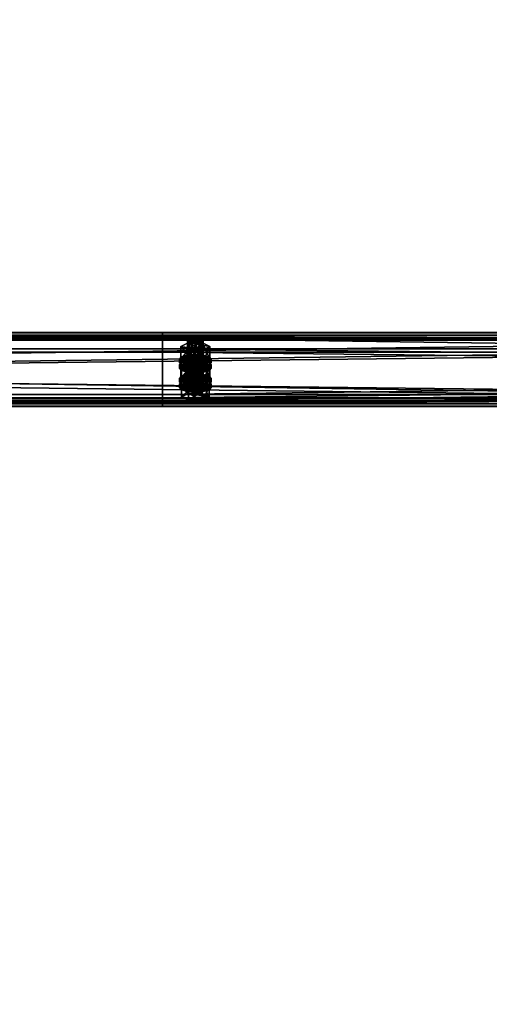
# Model space of a CAD drawing. Header units: millimetres. Extents: x 60485 to 71303, y 100 to 16900.
# Tile 510 of 656: x 62792 to 63147, y 12002 to 12747. Entities that reach past the tile are written whole.
import ezdxf

# ---------------------------------------------------------------- set-up
doc = ezdxf.new("R2010")
doc.units = ezdxf.units.MM
for name, color, linetype in [('13', 7, 'Continuous'), ('3', 7, 'Continuous'), ('9', 7, 'Continuous')]:
    doc.layers.add(name, color=color, linetype=linetype)

msp = doc.modelspace()

# ---------------------------------------------------------------- meshes
at = {"layer": '13', "color": 7}
mesh = msp.add_polyface(dxfattribs=at)
corners = [(62925, 12503.01, 4433.37), (62922, 12503.24, 4434.14), (62922, 12482.21, 4440.57), (62919.8, 12503.89, 4436.24), (62919.8, 12482.85, 4442.67), (62919, 12504.76, 4439.11), (62919, 12483.73, 4445.54), (62919.8, 12505.64, 4441.97), (62919.8, 12484.6, 4448.41), (62922, 12506.28, 4444.07), (62922, 12485.25, 4450.51), (62925, 12506.52, 4444.84), (62925, 12485.48, 4451.28), (62928, 12503.24, 4434.14), (62930.2, 12503.89, 4436.24), (62931, 12504.76, 4439.11), (62930.2, 12505.64, 4441.97), (62930.48, 12497.2, 4431.48), (62919.52, 12497.2, 4431.48), (62919.52, 12487.64, 4434.41), (62914.03, 12499.98, 4440.57), (62914.03, 12490.42, 4443.49), (62919.52, 12502.76, 4449.65), (62919.52, 12493.2, 4452.58), (62930.48, 12493.2, 4452.58), (62930.48, 12487.64, 4434.41), (62914.61, 12487.87, 4450.55), (62935.39, 12487.87, 4450.55), (62919, 12489.16, 4454.75), (62931, 12489.16, 4454.75), (62925, 12489.63, 4456.29), (62914.61, 12488.66, 4437.76), (62913, 12490.42, 4443.49), (62913, 12488.03, 4444.22), (62914.61, 12492.17, 4449.23), (62914.61, 12489.78, 4449.96), (62919, 12493.46, 4453.43), (62919, 12491.07, 4454.16), (62925, 12493.93, 4454.97), (62925, 12491.54, 4455.7), (62935.39, 12488.66, 4437.76), (62937, 12490.42, 4443.49), (62935.39, 12492.17, 4449.23), (62931, 12493.46, 4453.43), (62931, 12491.07, 4454.16), (62935.39, 12489.78, 4449.96), (62937, 12488.03, 4444.22), (62922, 12488.62, 4386.32), (62928, 12488.62, 4386.32), (62919.8, 12489.26, 4388.42), (62930.2, 12489.26, 4388.42), (62919, 12490.14, 4391.29), (62931, 12490.14, 4391.29), (62919.8, 12491.02, 4394.16), (62930.2, 12491.02, 4394.16), (62922, 12491.66, 4396.26)]
mesh.append_faces([[corners[k] for k in face] for face in [(5, 8, 6, 6), (7, 10, 8, 8), (9, 12, 10, 10), (13, 1, 0, 0), (18, 21, 19, 19), (20, 23, 21, 21), (22, 24, 23, 23), (17, 20, 18, 18), (28, 29, 30, 30), (32, 35, 33, 33), (34, 37, 35, 35), (36, 39, 37, 37), (36, 43, 38, 38), (44, 37, 39, 39)]], dxfattribs={"vtx0": -1, "color": 7})
mesh.append_faces([[corners[k] for k in face] for face in [(1, 13, 3, 3), (3, 14, 5, 5), (5, 15, 7, 7), (7, 16, 9, 9), (20, 17, 22, 22), (23, 25, 21, 21), (26, 27, 28, 28), (31, 40, 32, 32), (32, 41, 34, 34), (34, 42, 36, 36), (37, 45, 35, 35), (35, 46, 33, 33), (47, 48, 49, 49), (49, 50, 51, 51), (51, 52, 53, 53), (53, 54, 55, 55)]], dxfattribs={"vtx0": -1, "vtx1": -1, "color": 7})
mesh.append_faces([[corners[k] for k in face] for face in [(0, 1, 2, 2), (1, 3, 4, 4), (3, 5, 6, 6), (5, 7, 8, 8), (7, 9, 10, 10), (9, 11, 12, 12), (17, 18, 19, 19), (18, 20, 21, 21), (20, 22, 23, 23), (31, 32, 33, 33), (32, 34, 35, 35), (34, 36, 37, 37), (36, 38, 39, 39)]], dxfattribs={"vtx2": -1, "vtx3": -1, "color": 7})
mesh = msp.add_polyface(dxfattribs=at)
corners = [(62931, 12504.76, 4439.11), (62930.2, 12503.89, 4436.24), (62930.2, 12482.85, 4442.67), (62931, 12483.73, 4445.54), (62928, 12503.24, 4434.14), (62928, 12482.21, 4440.57), (62925, 12503.01, 4433.37), (62925, 12481.97, 4439.8), (62925, 12506.52, 4444.84), (62928, 12506.28, 4444.07), (62928, 12485.25, 4450.51), (62925, 12485.48, 4451.28), (62930.2, 12505.64, 4441.97), (62930.2, 12484.6, 4448.41), (62919.8, 12503.89, 4436.24), (62919, 12504.76, 4439.11), (62919.8, 12505.64, 4441.97), (62922, 12506.28, 4444.07), (62935.97, 12499.98, 4440.57), (62930.48, 12497.2, 4431.48), (62930.48, 12487.64, 4434.41), (62935.97, 12490.42, 4443.49), (62919.52, 12487.64, 4434.41), (62919.52, 12502.76, 4449.65), (62930.48, 12502.76, 4449.65), (62930.48, 12493.2, 4452.58), (62919.52, 12493.2, 4452.58), (62919, 12489.16, 4454.75), (62935.39, 12487.87, 4450.55), (62931, 12489.16, 4454.75), (62925, 12493.93, 4454.97), (62931, 12493.46, 4453.43), (62931, 12491.07, 4454.16), (62925, 12491.54, 4455.7), (62935.39, 12492.17, 4449.23), (62935.39, 12489.78, 4449.96), (62937, 12490.42, 4443.49), (62937, 12488.03, 4444.22), (62913, 12490.42, 4443.49), (62935.39, 12488.66, 4437.76), (62914.61, 12492.17, 4449.23), (62919, 12493.46, 4453.43), (62919, 12491.07, 4454.16), (62914.61, 12489.78, 4449.96), (62928, 12488.62, 4386.32), (62922, 12488.62, 4386.32), (62925, 12488.38, 4385.56), (62919.8, 12489.26, 4388.42), (62930.2, 12489.26, 4388.42), (62919, 12490.14, 4391.29), (62931, 12490.14, 4391.29), (62919.8, 12491.02, 4394.16), (62930.2, 12491.02, 4394.16), (62922, 12491.66, 4396.26), (62928, 12491.66, 4396.26), (62925, 12491.89, 4397.03)]
mesh.append_faces([[corners[k] for k in face] for face in [(0, 2, 3, 3), (8, 10, 11, 11), (9, 13, 10, 10), (12, 3, 13, 13), (8, 12, 9, 9), (18, 20, 21, 21), (19, 22, 20, 20), (24, 21, 25, 25), (23, 18, 24, 24), (21, 26, 25, 25), (30, 32, 33, 33), (31, 35, 32, 32), (34, 37, 35, 35), (44, 45, 46, 46), (53, 54, 55, 55)]], dxfattribs={"vtx0": -1, "color": 7})
mesh.append_faces([[corners[k] for k in face] for face in [(17, 12, 8, 8)]], dxfattribs={"vtx0": -1, "vtx1": -1, "color": 7})
mesh.append_faces([[corners[k] for k in face] for face in [(14, 4, 1, 1), (15, 1, 0, 0), (16, 0, 12, 12), (23, 19, 18, 18), (26, 21, 20, 20), (27, 28, 29, 29), (38, 39, 36, 36), (40, 36, 34, 34), (41, 34, 31, 31), (42, 32, 35, 35), (43, 35, 37, 37), (47, 44, 48, 48), (49, 48, 50, 50), (51, 50, 52, 52), (53, 52, 54, 54)]], dxfattribs={"vtx0": -1, "vtx2": -1, "vtx3": -1, "color": 7})
mesh.append_faces([[corners[k] for k in face] for face in [(0, 1, 2, 2), (1, 4, 5, 5), (4, 6, 7, 7), (8, 9, 10, 10), (9, 12, 13, 13), (12, 0, 3, 3), (18, 19, 20, 20), (23, 24, 25, 25), (24, 18, 21, 21), (30, 31, 32, 32), (31, 34, 35, 35), (34, 36, 37, 37)]], dxfattribs={"vtx2": -1, "vtx3": -1, "color": 7})
mesh = msp.add_polyface(dxfattribs=at)
corners = [(62925, 12503.01, 4433.37), (62922, 12482.21, 4440.57), (62925, 12481.97, 4439.8), (62922, 12503.24, 4434.14), (62919.8, 12482.85, 4442.67), (62919.8, 12503.89, 4436.24), (62919, 12483.73, 4445.54), (62925, 12485.48, 4451.28), (62930.2, 12484.6, 4448.41), (62922, 12485.25, 4450.51), (62919.8, 12484.6, 4448.41), (62931, 12483.73, 4445.54), (62930.2, 12482.85, 4442.67), (62928, 12482.21, 4440.57), (62914.61, 12483.73, 4445.54), (62919.8, 12486.36, 4454.15), (62919.8, 12479.19, 4456.34), (62930.2, 12481.09, 4436.93), (62919.8, 12481.09, 4436.93), (62914.03, 12490.42, 4443.49), (62930.48, 12487.64, 4434.41), (62919.52, 12487.64, 4434.41), (62925, 12482.61, 4433.33), (62919, 12483.08, 4434.87), (62919, 12480.69, 4435.6), (62914.61, 12484.36, 4439.07), (62914.61, 12481.97, 4439.8), (62913, 12486.12, 4444.81), (62913, 12483.73, 4445.54), (62914.61, 12487.87, 4450.55), (62914.61, 12485.48, 4451.28), (62919, 12489.16, 4454.75), (62919, 12486.77, 4455.48), (62925, 12489.63, 4456.29), (62925, 12487.24, 4457.02), (62931, 12483.08, 4434.87), (62935.39, 12484.36, 4439.07), (62937, 12486.12, 4444.81), (62935.39, 12485.48, 4451.28), (62937, 12483.73, 4445.54), (62935.39, 12481.97, 4439.8), (62925, 12486.91, 4432.02), (62919, 12487.38, 4433.56), (62919, 12484.99, 4434.29), (62925, 12484.52, 4432.75), (62914.61, 12488.66, 4437.76), (62914.61, 12486.27, 4438.49), (62913, 12488.03, 4444.22), (62931, 12487.38, 4433.56), (62935.39, 12486.27, 4438.49), (62931, 12484.99, 4434.29), (62922, 12491.66, 4396.26), (62925, 12491.89, 4397.03), (62925, 12470.86, 4403.47), (62914.03, 12485.36, 4392.76), (62919.52, 12488.14, 4401.84), (62919.52, 12478.57, 4404.76), (62930.48, 12482.58, 4383.67), (62919.52, 12482.58, 4383.67), (62935.97, 12485.36, 4392.76)]
mesh.append_faces([[corners[k] for k in face] for face in [(0, 1, 2, 2), (3, 4, 1, 1), (5, 6, 4, 4), (4, 2, 1, 1), (17, 14, 18, 18), (19, 20, 21, 21), (23, 26, 24, 24), (25, 28, 26, 26), (27, 30, 28, 28), (29, 32, 30, 30), (31, 34, 32, 32), (41, 43, 44, 44), (42, 46, 43, 43), (45, 47, 46, 46), (57, 54, 58, 58)]], dxfattribs={"vtx0": -1, "color": 7})
mesh.append_faces([[corners[k] for k in face] for face in [(7, 8, 9, 9), (9, 8, 10, 10), (10, 11, 6, 6), (6, 12, 4, 4), (14, 17, 15, 15), (23, 35, 25, 25), (25, 36, 27, 27), (27, 37, 29, 29), (34, 38, 32, 32), (32, 38, 30, 30), (30, 39, 28, 28), (28, 40, 26, 26), (42, 48, 45, 45), (47, 49, 46, 46), (46, 50, 43, 43), (54, 59, 55, 55)]], dxfattribs={"vtx0": -1, "vtx1": -1, "color": 7})
mesh.append_faces([[corners[k] for k in face] for face in [(4, 13, 2, 2)]], dxfattribs={"vtx0": -1, "vtx2": -1, "vtx3": -1, "color": 7})
mesh.append_faces([[corners[k] for k in face] for face in [(14, 15, 16, 16), (22, 23, 24, 24), (23, 25, 26, 26), (25, 27, 28, 28), (27, 29, 30, 30), (29, 31, 32, 32), (31, 33, 34, 34), (41, 42, 43, 43), (42, 45, 46, 46), (51, 52, 53, 53), (54, 55, 56, 56)]], dxfattribs={"vtx2": -1, "vtx3": -1, "color": 7})
mesh = msp.add_polyface(dxfattribs=at)
corners = [(62930.2, 12503.89, 4436.24), (62928, 12482.21, 4440.57), (62930.2, 12482.85, 4442.67), (62928, 12503.24, 4434.14), (62925, 12481.97, 4439.8), (62930.2, 12484.6, 4448.41), (62925, 12485.48, 4451.28), (62928, 12485.25, 4450.51), (62919.8, 12484.6, 4448.41), (62931, 12483.73, 4445.54), (62919, 12483.73, 4445.54), (62919.8, 12482.85, 4442.67), (62919.8, 12486.36, 4454.15), (62930.2, 12486.36, 4454.15), (62930.2, 12479.19, 4456.34), (62930.2, 12481.09, 4436.93), (62935.39, 12483.73, 4445.54), (62937, 12486.12, 4444.81), (62935.39, 12484.36, 4439.07), (62935.39, 12481.97, 4439.8), (62937, 12483.73, 4445.54), (62931, 12483.08, 4434.87), (62931, 12480.69, 4435.6), (62925, 12482.61, 4433.33), (62925, 12480.22, 4434.07), (62925, 12489.63, 4456.29), (62931, 12489.16, 4454.75), (62931, 12486.77, 4455.48), (62925, 12487.24, 4457.02), (62935.39, 12487.87, 4450.55), (62935.39, 12485.48, 4451.28), (62919, 12483.08, 4434.87), (62914.61, 12484.36, 4439.07), (62913, 12486.12, 4444.81), (62914.61, 12487.87, 4450.55), (62914.61, 12485.48, 4451.28), (62913, 12483.73, 4445.54), (62914.61, 12481.97, 4439.8), (62937, 12490.42, 4443.49), (62935.39, 12488.66, 4437.76), (62935.39, 12486.27, 4438.49), (62937, 12488.03, 4444.22), (62931, 12487.38, 4433.56), (62931, 12484.99, 4434.29), (62925, 12486.91, 4432.02), (62925, 12484.52, 4432.75), (62919, 12487.38, 4433.56), (62914.61, 12488.66, 4437.76), (62913, 12488.03, 4444.22), (62914.61, 12486.27, 4438.49), (62919, 12484.99, 4434.29), (62919.52, 12488.14, 4401.84), (62930.48, 12488.14, 4401.84), (62930.48, 12478.57, 4404.76), (62935.97, 12485.36, 4392.76), (62935.97, 12475.79, 4395.68), (62914.03, 12485.36, 4392.76), (62930.48, 12482.58, 4383.67)]
mesh.append_faces([[corners[k] for k in face] for face in [(0, 1, 2, 2), (3, 4, 1, 1), (5, 6, 7, 7), (12, 16, 13, 13), (17, 19, 20, 20), (18, 22, 19, 19), (25, 27, 28, 28), (26, 30, 27, 27), (29, 20, 30, 30), (21, 31, 23, 23), (30, 28, 27, 27), (38, 40, 41, 41), (39, 43, 40, 40), (42, 45, 43, 43), (42, 46, 44, 44), (50, 43, 45, 45), (51, 54, 52, 52)]], dxfattribs={"vtx0": -1, "color": 7})
mesh.append_faces([[corners[k] for k in face] for face in [(8, 5, 9, 9), (10, 9, 2, 2), (11, 2, 1, 1), (12, 15, 16, 16), (32, 21, 18, 18), (33, 18, 17, 17), (34, 17, 29, 29), (35, 30, 20, 20), (36, 20, 19, 19), (37, 19, 22, 22), (47, 42, 39, 39), (48, 41, 40, 40), (49, 40, 43, 43), (56, 57, 54, 54)]], dxfattribs={"vtx0": -1, "vtx2": -1, "vtx3": -1, "color": 7})
mesh.append_faces([[corners[k] for k in face] for face in [(12, 13, 14, 14), (17, 18, 19, 19), (18, 21, 22, 22), (21, 23, 24, 24), (25, 26, 27, 27), (26, 29, 30, 30), (29, 17, 20, 20), (38, 39, 40, 40), (39, 42, 43, 43), (42, 44, 45, 45), (51, 52, 53, 53), (52, 54, 55, 55)]], dxfattribs={"vtx2": -1, "vtx3": -1, "color": 7})
mesh = msp.add_polyface(dxfattribs=at)
corners = [(62935.39, 12483.73, 4445.54), (62930.2, 12481.09, 4436.93), (62930.2, 12473.92, 4439.13), (62935.39, 12476.55, 4447.73), (62919.8, 12473.92, 4439.13), (62930.2, 12486.36, 4454.15), (62930.2, 12479.19, 4456.34), (62919.8, 12479.19, 4456.34), (62931, 12483.08, 4434.87), (62925, 12480.22, 4434.07), (62931, 12480.69, 4435.6), (62931, 12490.14, 4391.29), (62930.2, 12489.26, 4388.42), (62930.2, 12468.22, 4394.86), (62931, 12469.1, 4397.73), (62928, 12488.62, 4386.32), (62928, 12467.58, 4392.76), (62925, 12488.38, 4385.56), (62925, 12467.35, 4391.99), (62925, 12491.89, 4397.03), (62928, 12491.66, 4396.26), (62928, 12470.62, 4402.7), (62925, 12470.86, 4403.47), (62930.2, 12491.02, 4394.16), (62930.2, 12469.98, 4400.6), (62935.97, 12485.36, 4392.76), (62930.48, 12482.58, 4383.67), (62930.48, 12473.02, 4386.6), (62935.97, 12475.79, 4395.68), (62919.52, 12473.02, 4386.6), (62930.48, 12488.14, 4401.84), (62930.48, 12478.57, 4404.76), (62919.52, 12478.57, 4404.76), (62925, 12475, 4408.47), (62931, 12474.53, 4406.93), (62931, 12472.14, 4407.67), (62919, 12474.53, 4406.93), (62935.39, 12473.25, 4402.73), (62937, 12475.79, 4395.68), (62935.39, 12474.04, 4389.94), (62935.39, 12471.65, 4390.67), (62937, 12473.4, 4396.41), (62925, 12479.3, 4407.16), (62931, 12478.83, 4405.62), (62931, 12476.44, 4406.35), (62925, 12476.91, 4407.89), (62935.39, 12477.55, 4401.42), (62935.39, 12475.16, 4402.15), (62914.61, 12474.04, 4389.94), (62931, 12472.75, 4385.74), (62913, 12475.79, 4395.68), (62914.61, 12477.55, 4401.42), (62919, 12478.83, 4405.62), (62919, 12476.44, 4406.35), (62914.61, 12475.16, 4402.15)]
mesh.append_faces([[corners[k] for k in face] for face in [(0, 2, 3, 3), (1, 4, 2, 2), (5, 3, 6, 6), (3, 7, 6, 6), (8, 9, 10, 10), (11, 13, 14, 14), (12, 16, 13, 13), (19, 21, 22, 22), (20, 24, 21, 21), (23, 14, 24, 24), (25, 27, 28, 28), (26, 29, 27, 27), (30, 28, 31, 31), (28, 32, 31, 31), (38, 40, 41, 41), (42, 44, 45, 45), (43, 47, 44, 44), (46, 41, 47, 47), (52, 43, 42, 42), (44, 53, 45, 45)]], dxfattribs={"vtx0": -1, "color": 7})
mesh.append_faces([[corners[k] for k in face] for face in [(7, 3, 2, 2), (32, 28, 27, 27), (36, 37, 34, 34), (48, 49, 39, 39), (50, 39, 38, 38), (51, 38, 46, 46), (52, 46, 43, 43), (53, 44, 47, 47), (54, 47, 41, 41)]], dxfattribs={"vtx0": -1, "vtx2": -1, "vtx3": -1, "color": 7})
mesh.append_faces([[corners[k] for k in face] for face in [(0, 1, 2, 2), (5, 0, 3, 3), (11, 12, 13, 13), (12, 15, 16, 16), (15, 17, 18, 18), (19, 20, 21, 21), (20, 23, 24, 24), (23, 11, 14, 14), (25, 26, 27, 27), (33, 34, 35, 35), (38, 39, 40, 40), (42, 43, 44, 44), (43, 46, 47, 47), (46, 38, 41, 41)]], dxfattribs={"vtx2": -1, "vtx3": -1, "color": 7})
mesh = msp.add_polyface(dxfattribs=at)
corners = [(62930.2, 12481.09, 4436.93), (62919.8, 12481.09, 4436.93), (62919.8, 12473.92, 4439.13), (62914.61, 12483.73, 4445.54), (62914.61, 12476.55, 4447.73), (62919.8, 12479.19, 4456.34), (62919.8, 12486.36, 4454.15), (62930.2, 12479.19, 4456.34), (62930.2, 12473.92, 4439.13), (62925, 12482.61, 4433.33), (62919, 12480.69, 4435.6), (62925, 12480.22, 4434.07), (62914.61, 12481.97, 4439.8), (62931, 12480.69, 4435.6), (62925, 12488.38, 4385.56), (62922, 12488.62, 4386.32), (62922, 12467.58, 4392.76), (62919.8, 12489.26, 4388.42), (62919.8, 12468.22, 4394.86), (62919, 12490.14, 4391.29), (62919, 12469.1, 4397.73), (62919.8, 12491.02, 4394.16), (62919.8, 12469.98, 4400.6), (62922, 12491.66, 4396.26), (62922, 12470.62, 4402.7), (62925, 12470.86, 4403.47), (62930.48, 12482.58, 4383.67), (62919.52, 12482.58, 4383.67), (62919.52, 12473.02, 4386.6), (62914.03, 12485.36, 4392.76), (62914.03, 12475.79, 4395.68), (62919.52, 12478.57, 4404.76), (62919.52, 12488.14, 4401.84), (62930.48, 12478.57, 4404.76), (62930.48, 12473.02, 4386.6), (62914.61, 12473.25, 4402.73), (62919, 12474.53, 4406.93), (62919, 12472.14, 4407.67), (62925, 12475, 4408.47), (62925, 12472.61, 4409.2), (62935.39, 12473.25, 4402.73), (62931, 12474.53, 4406.93), (62914.61, 12474.04, 4389.94), (62913, 12475.79, 4395.68), (62913, 12473.4, 4396.41), (62914.61, 12477.55, 4401.42), (62914.61, 12475.16, 4402.15), (62919, 12478.83, 4405.62), (62919, 12476.44, 4406.35), (62925, 12479.3, 4407.16), (62925, 12476.91, 4407.89), (62919, 12472.75, 4385.74), (62931, 12472.75, 4385.74), (62935.39, 12474.04, 4389.94), (62937, 12475.79, 4395.68), (62935.39, 12477.55, 4401.42), (62935.39, 12475.16, 4402.15), (62937, 12473.4, 4396.41)]
mesh.append_faces([[corners[k] for k in face] for face in [(1, 4, 2, 2), (3, 5, 4, 4), (6, 7, 5, 5), (4, 8, 2, 2), (9, 10, 11, 11), (10, 13, 11, 11), (17, 20, 18, 18), (19, 22, 20, 20), (21, 24, 22, 22), (23, 25, 24, 24), (27, 30, 28, 28), (29, 31, 30, 30), (32, 33, 31, 31), (30, 34, 28, 28), (36, 41, 38, 38), (43, 46, 44, 44), (45, 48, 46, 46), (47, 50, 48, 48)]], dxfattribs={"vtx0": -1, "color": 7})
mesh.append_faces([[corners[k] for k in face] for face in [(5, 8, 4, 4), (12, 13, 10, 10), (31, 34, 30, 30), (35, 40, 36, 36), (51, 52, 42, 42), (42, 53, 43, 43), (43, 54, 45, 45), (45, 55, 47, 47), (48, 56, 46, 46), (46, 57, 44, 44)]], dxfattribs={"vtx0": -1, "vtx1": -1, "color": 7})
mesh.append_faces([[corners[k] for k in face] for face in [(0, 1, 2, 2), (1, 3, 4, 4), (14, 15, 16, 16), (15, 17, 18, 18), (17, 19, 20, 20), (19, 21, 22, 22), (21, 23, 24, 24), (26, 27, 28, 28), (27, 29, 30, 30), (35, 36, 37, 37), (36, 38, 39, 39), (42, 43, 44, 44), (43, 45, 46, 46), (45, 47, 48, 48), (47, 49, 50, 50)]], dxfattribs={"vtx2": -1, "vtx3": -1, "color": 7})
mesh = msp.add_polyface(dxfattribs=at)
corners = [(62925, 12488.38, 4385.56), (62922, 12467.58, 4392.76), (62925, 12467.35, 4391.99), (62922, 12488.62, 4386.32), (62919.8, 12468.22, 4394.86), (62925, 12470.86, 4403.47), (62930.2, 12469.98, 4400.6), (62922, 12470.62, 4402.7), (62919.8, 12469.98, 4400.6), (62931, 12469.1, 4397.73), (62919, 12469.1, 4397.73), (62930.2, 12468.22, 4394.86), (62928, 12467.58, 4392.76), (62930.2, 12466.47, 4389.12), (62919.8, 12466.47, 4389.12), (62919.8, 12459.3, 4391.32), (62914.61, 12469.1, 4397.73), (62914.61, 12461.93, 4399.92), (62919.8, 12471.73, 4406.33), (62919.8, 12464.56, 4408.53), (62930.2, 12464.56, 4408.53), (62930.2, 12459.3, 4391.32), (62925, 12467.98, 4385.52), (62919, 12468.45, 4387.06), (62919, 12466.06, 4387.79), (62925, 12465.59, 4386.25), (62914.61, 12469.74, 4391.26), (62914.61, 12467.35, 4391.99), (62913, 12471.49, 4397), (62913, 12469.1, 4397.73), (62914.61, 12473.25, 4402.73), (62914.61, 12470.86, 4403.47), (62919, 12472.14, 4407.67), (62919, 12474.53, 4406.93), (62925, 12472.61, 4409.2), (62931, 12468.45, 4387.06), (62935.39, 12469.74, 4391.26), (62937, 12471.49, 4397), (62935.39, 12470.86, 4403.47), (62937, 12469.1, 4397.73), (62935.39, 12467.35, 4391.99), (62931, 12466.06, 4387.79), (62925, 12472.28, 4384.21), (62919, 12472.75, 4385.74), (62919, 12470.36, 4386.47), (62925, 12469.89, 4384.94), (62914.61, 12474.04, 4389.94), (62914.61, 12471.65, 4390.67), (62913, 12473.4, 4396.41), (62935.39, 12471.65, 4390.67), (62931, 12470.36, 4386.47)]
mesh.append_faces([[corners[k] for k in face] for face in [(0, 1, 2, 2), (3, 4, 1, 1), (1, 12, 2, 2), (14, 17, 15, 15), (16, 19, 17, 17), (18, 20, 19, 19), (13, 16, 14, 14), (17, 21, 15, 15), (22, 24, 25, 25), (23, 27, 24, 24), (26, 29, 27, 27), (28, 31, 29, 29), (30, 32, 31, 31), (33, 34, 32, 32), (35, 23, 22, 22), (42, 44, 45, 45), (43, 47, 44, 44), (46, 48, 47, 47)]], dxfattribs={"vtx0": -1, "color": 7})
mesh.append_faces([[corners[k] for k in face] for face in [(5, 6, 7, 7), (7, 6, 8, 8), (8, 9, 10, 10), (10, 11, 4, 4), (4, 12, 1, 1), (16, 13, 18, 18), (19, 21, 17, 17), (23, 35, 26, 26), (26, 36, 28, 28), (28, 37, 30, 30), (32, 38, 31, 31), (31, 39, 29, 29), (29, 40, 27, 27), (27, 41, 24, 24), (48, 49, 47, 47), (47, 50, 44, 44)]], dxfattribs={"vtx0": -1, "vtx1": -1, "color": 7})
mesh.append_faces([[corners[k] for k in face] for face in [(13, 14, 15, 15), (14, 16, 17, 17), (16, 18, 19, 19), (22, 23, 24, 24), (23, 26, 27, 27), (26, 28, 29, 29), (28, 30, 31, 31), (42, 43, 44, 44), (43, 46, 47, 47)]], dxfattribs={"vtx2": -1, "vtx3": -1, "color": 7})
mesh = msp.add_polyface(dxfattribs=at)
corners = [(62928, 12488.62, 4386.32), (62925, 12467.35, 4391.99), (62928, 12467.58, 4392.76), (62930.2, 12469.98, 4400.6), (62925, 12470.86, 4403.47), (62928, 12470.62, 4402.7), (62919.8, 12469.98, 4400.6), (62931, 12469.1, 4397.73), (62919, 12469.1, 4397.73), (62930.2, 12468.22, 4394.86), (62919.8, 12468.22, 4394.86), (62935.39, 12469.1, 4397.73), (62930.2, 12466.47, 4389.12), (62930.2, 12459.3, 4391.32), (62935.39, 12461.93, 4399.92), (62919.8, 12459.3, 4391.32), (62919.8, 12471.73, 4406.33), (62930.2, 12471.73, 4406.33), (62930.2, 12464.56, 4408.53), (62919.8, 12464.56, 4408.53), (62937, 12471.49, 4397), (62935.39, 12469.74, 4391.26), (62935.39, 12467.35, 4391.99), (62937, 12469.1, 4397.73), (62931, 12468.45, 4387.06), (62931, 12466.06, 4387.79), (62925, 12467.98, 4385.52), (62925, 12465.59, 4386.25), (62925, 12475, 4408.47), (62931, 12472.14, 4407.67), (62925, 12472.61, 4409.2), (62931, 12474.53, 4406.93), (62935.39, 12473.25, 4402.73), (62935.39, 12470.86, 4403.47), (62914.61, 12469.74, 4391.26), (62913, 12471.49, 4397), (62914.61, 12473.25, 4402.73), (62919, 12472.14, 4407.67), (62914.61, 12470.86, 4403.47), (62913, 12469.1, 4397.73), (62914.61, 12467.35, 4391.99), (62919, 12466.06, 4387.79), (62935.39, 12474.04, 4389.94), (62931, 12472.75, 4385.74), (62931, 12470.36, 4386.47), (62935.39, 12471.65, 4390.67), (62925, 12472.28, 4384.21), (62925, 12469.89, 4384.94), (62919, 12472.75, 4385.74), (62913, 12473.4, 4396.41), (62937, 12473.4, 4396.41), (62914.61, 12471.65, 4390.67), (62919, 12470.36, 4386.47)]
mesh.append_faces([[corners[k] for k in face] for face in [(0, 1, 2, 2), (3, 4, 5, 5), (11, 13, 14, 14), (12, 15, 13, 13), (17, 14, 18, 18), (16, 11, 17, 17), (14, 19, 18, 18), (20, 22, 23, 23), (21, 25, 22, 22), (24, 27, 25, 25), (28, 29, 30, 30), (31, 33, 29, 29), (32, 23, 33, 33), (29, 37, 30, 30), (41, 25, 27, 27), (42, 44, 45, 45), (43, 47, 44, 44), (43, 48, 46, 46), (52, 44, 47, 47)]], dxfattribs={"vtx0": -1, "color": 7})
mesh.append_faces([[corners[k] for k in face] for face in [(6, 3, 7, 7), (8, 7, 9, 9), (10, 9, 2, 2), (16, 12, 11, 11), (19, 14, 13, 13), (34, 24, 21, 21), (35, 21, 20, 20), (36, 20, 32, 32), (37, 29, 33, 33), (38, 33, 23, 23), (39, 23, 22, 22), (40, 22, 25, 25), (49, 50, 45, 45), (51, 45, 44, 44)]], dxfattribs={"vtx0": -1, "vtx2": -1, "vtx3": -1, "color": 7})
mesh.append_faces([[corners[k] for k in face] for face in [(11, 12, 13, 13), (16, 17, 18, 18), (17, 11, 14, 14), (20, 21, 22, 22), (21, 24, 25, 25), (24, 26, 27, 27), (31, 32, 33, 33), (32, 20, 23, 23), (42, 43, 44, 44), (43, 46, 47, 47)]], dxfattribs={"vtx2": -1, "vtx3": -1, "color": 7})
at = {"layer": '3', "color": 91}
mesh = msp.add_polyface(dxfattribs=at)
corners = [(63132.59, 10365.62, 4918.39), (63089.44, 10334.57, 4927.88), (60667.41, 13412.74, 3986.79), (60710.56, 13443.79, 3977.3), (63089.44, 10356.21, 4998.65), (60667.41, 13434.38, 4057.56), (63132.59, 10387.26, 4989.16), (60710.56, 13465.43, 4048.06), (63134.98, 10366.47, 4914.99), (63134.98, 10389.86, 4991.5), (60712.96, 13468.03, 4050.4), (60712.96, 13444.64, 3973.9), (63087.04, 10355.36, 5002.05), (60665.02, 13433.53, 4060.95), (63087.04, 10331.97, 4925.54), (60665.02, 13410.14, 3984.45)]
mesh.append_faces([[corners[k] for k in face] for face in [(0, 2, 3, 3), (1, 5, 2, 2), (4, 7, 5, 5), (6, 3, 7, 7), (8, 10, 11, 11), (9, 13, 10, 10), (12, 15, 13, 13), (14, 11, 15, 15)]], dxfattribs={"vtx0": -1, "color": 91})
mesh.append_faces([[corners[k] for k in face] for face in [(6, 8, 0, 0), (12, 4, 14, 14), (3, 10, 7, 7), (15, 2, 13, 13), (13, 7, 10, 10)]], dxfattribs={"vtx0": -1, "vtx1": -1, "color": 91})
mesh.append_faces([[corners[k] for k in face] for face in [(9, 6, 4, 4), (6, 9, 8, 8), (0, 8, 14, 14), (4, 12, 9, 9), (14, 4, 1, 1), (14, 1, 0, 0), (11, 3, 2, 2), (3, 11, 10, 10), (2, 15, 11, 11), (13, 2, 5, 5), (13, 5, 7, 7)]], dxfattribs={"vtx0": -1, "vtx2": -1, "vtx3": -1, "color": 91})
mesh.append_faces([[corners[k] for k in face] for face in [(0, 1, 2, 2), (1, 4, 5, 5), (4, 6, 7, 7), (6, 0, 3, 3), (8, 9, 10, 10), (9, 12, 13, 13), (12, 14, 15, 15), (14, 8, 11, 11)]], dxfattribs={"vtx2": -1, "vtx3": -1, "color": 91})
at = {"layer": '9', "color": 243}
mesh = msp.add_polyface(dxfattribs=at)
corners = [(60500, 12506.2, 4349.78), (60500, 12461.25, 4363.53), (63500, 12461.25, 4363.53), (63500, 12506.2, 4349.78), (60500, 12495.77, 4476.37), (63500, 12495.77, 4476.37), (60500, 12460.39, 4487.19), (63500, 12460.39, 4487.19), (60500, 12456.58, 4474.76), (63500, 12456.58, 4474.76), (60500, 12454.67, 4475.34), (63500, 12454.67, 4475.34), (60500, 12459.06, 4489.69), (63500, 12459.06, 4489.69), (60500, 12498.27, 4477.69), (63500, 12498.27, 4477.69), (60500, 12463.75, 4364.85), (63500, 12463.75, 4364.85), (60500, 12504.87, 4352.28), (63500, 12504.87, 4352.28), (60500, 12508.67, 4364.71), (63500, 12508.67, 4364.71), (60500, 12510.59, 4364.12), (63500, 12510.59, 4364.12)]
mesh.append_faces([[corners[k] for k in face] for face in [(0, 2, 3, 3), (1, 5, 2, 2), (4, 7, 5, 5), (6, 9, 7, 7), (8, 11, 9, 9), (10, 13, 11, 11), (12, 15, 13, 13), (14, 17, 15, 15), (16, 19, 17, 17), (18, 21, 19, 19), (20, 23, 21, 21), (22, 3, 23, 23), (20, 0, 22, 22), (8, 12, 10, 10), (11, 7, 9, 9)]], dxfattribs={"vtx0": -1, "color": 243})
mesh.append_faces([[corners[k] for k in face] for face in [(1, 16, 4, 4), (16, 0, 18, 18), (18, 0, 20, 20), (12, 6, 14, 14), (14, 4, 16, 16), (3, 19, 23, 23), (19, 2, 17, 17), (17, 2, 15, 15), (15, 5, 13, 13), (13, 7, 11, 11)]], dxfattribs={"vtx0": -1, "vtx1": -1, "color": 243})
mesh.append_faces([[corners[k] for k in face] for face in [(16, 1, 0, 0), (12, 8, 6, 6), (14, 6, 4, 4), (19, 3, 2, 2), (15, 2, 5, 5), (13, 5, 7, 7)]], dxfattribs={"vtx0": -1, "vtx2": -1, "vtx3": -1, "color": 243})
mesh.append_faces([[corners[k] for k in face] for face in [(21, 23, 19, 19)]], dxfattribs={"vtx1": -1, "color": 243})
mesh.append_faces([[corners[k] for k in face] for face in [(0, 1, 2, 2), (1, 4, 5, 5), (4, 6, 7, 7), (6, 8, 9, 9), (8, 10, 11, 11), (10, 12, 13, 13), (12, 14, 15, 15), (14, 16, 17, 17), (16, 18, 19, 19), (18, 20, 21, 21), (20, 22, 23, 23), (22, 0, 3, 3)]], dxfattribs={"vtx2": -1, "vtx3": -1, "color": 243})
mesh = msp.add_polyface(dxfattribs=at)
corners = [(62900, 12506.2, 4349.78), (62900, 12461.25, 4363.53), (66100, 12461.25, 4363.53), (66100, 12506.2, 4349.78), (62900, 12495.77, 4476.37), (66100, 12495.77, 4476.37), (62900, 12460.39, 4487.19), (66100, 12460.39, 4487.19), (62900, 12456.58, 4474.76), (66100, 12456.58, 4474.76), (62900, 12454.67, 4475.34), (66100, 12454.67, 4475.34), (62900, 12459.06, 4489.69), (66100, 12459.06, 4489.69), (62900, 12498.27, 4477.69), (66100, 12498.27, 4477.69), (62900, 12463.75, 4364.85), (66100, 12463.75, 4364.85), (62900, 12504.87, 4352.28), (66100, 12504.87, 4352.28), (62900, 12508.67, 4364.71), (66100, 12508.67, 4364.71), (62900, 12510.59, 4364.12), (66100, 12510.59, 4364.12)]
mesh.append_faces([[corners[k] for k in face] for face in [(0, 2, 3, 3), (1, 5, 2, 2), (4, 7, 5, 5), (6, 9, 7, 7), (8, 11, 9, 9), (10, 13, 11, 11), (12, 15, 13, 13), (14, 17, 15, 15), (16, 19, 17, 17), (18, 21, 19, 19), (20, 23, 21, 21), (22, 3, 23, 23), (20, 0, 22, 22), (8, 12, 10, 10), (3, 21, 23, 23), (13, 9, 11, 11)]], dxfattribs={"vtx0": -1, "color": 243})
mesh.append_faces([[corners[k] for k in face] for face in [(1, 16, 4, 4), (16, 0, 18, 18), (18, 0, 20, 20), (12, 6, 14, 14), (21, 3, 19, 19), (19, 2, 17, 17), (17, 2, 15, 15), (15, 5, 13, 13)]], dxfattribs={"vtx0": -1, "vtx1": -1, "color": 243})
mesh.append_faces([[corners[k] for k in face] for face in [(16, 1, 0, 0), (4, 16, 14, 14), (12, 8, 6, 6), (14, 6, 4, 4), (19, 3, 2, 2), (15, 2, 5, 5), (13, 5, 7, 7), (13, 7, 9, 9)]], dxfattribs={"vtx0": -1, "vtx2": -1, "vtx3": -1, "color": 243})
mesh.append_faces([[corners[k] for k in face] for face in [(0, 1, 2, 2), (1, 4, 5, 5), (4, 6, 7, 7), (6, 8, 9, 9), (8, 10, 11, 11), (10, 12, 13, 13), (12, 14, 15, 15), (14, 16, 17, 17), (16, 18, 19, 19), (18, 20, 21, 21), (20, 22, 23, 23), (22, 0, 3, 3)]], dxfattribs={"vtx2": -1, "vtx3": -1, "color": 243})

doc.saveas('drawing.dxf')
